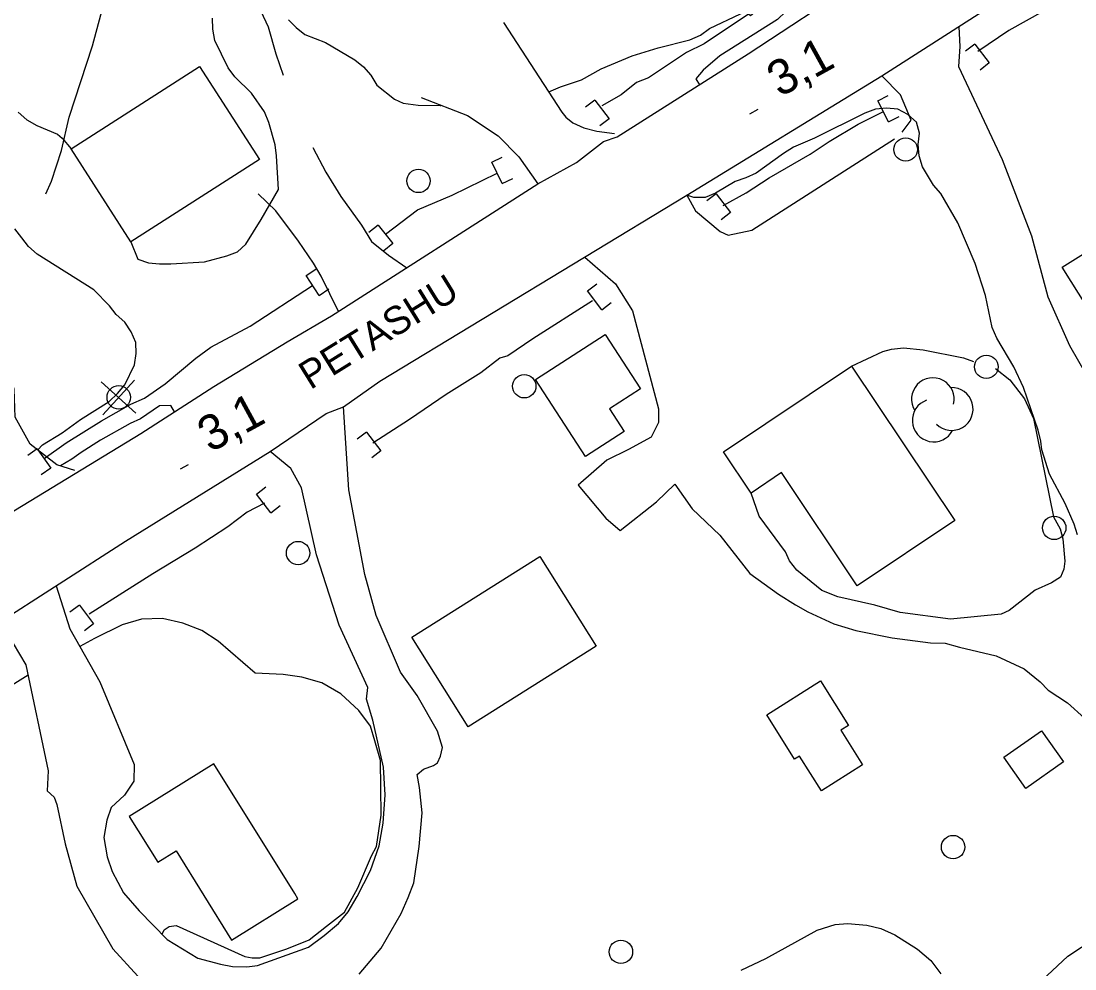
# Model space of a CAD drawing. Extents: x 336540 to 340074, y 5572036 to 5573747.
# Drawn here: x 338506.3 to 338596.3, y 5572680.3 to 5572761.3 of the extents above; entities that cross this region are included whole.
import ezdxf

# ---------------------------------------------------------------- set-up
doc = ezdxf.new("R2010")
doc.units = 0
for name, color, linetype in [('Niveau 15', 7, 'Continuous'), ('Niveau 19', 7, 'Continuous'), ('Niveau 2', 7, 'Continuous'), ('Niveau 21', 7, 'Continuous'), ('Niveau 22', 7, 'Continuous'), ('Niveau 26', 7, 'Continuous'), ('Niveau 3', 7, 'Continuous'), ('Niveau 31', 7, 'Continuous'), ('Niveau 36', 7, 'Continuous'), ('Niveau 4', 7, 'Continuous'), ('Niveau 44', 7, 'Continuous')]:
    doc.layers.add(name, color=color, linetype=linetype)

msp = doc.modelspace()

# ---------------------------------------------------------------- linework, layer by layer
at = {"layer": 'Niveau 19'}
for points in [[(338547.53, 5572761.21), (338552.52, 5572753.54), (338552.86, 5572753.12), (338553.46, 5572752.62), (338554.38, 5572752.19), (338555.51, 5572751.91), (338557.02, 5572751.71)], [(338586.44, 5572760.83), (338586.51, 5572759.15), (338586.41, 5572757.45), (338590.14, 5572749.48), (338592.63, 5572742.96), (338594.04, 5572737.77), (338595.9, 5572733.61), (338599.39, 5572727.5), (338602.98, 5572722.39)], [(338581.58, 5572751.82), (338582.37, 5572752.86), (338581.44, 5572755.03), (338579.84, 5572756.65)], [(338540.5, 5572754.78), (338544.45, 5572753.26), (338547.08, 5572751.51), (338548.84, 5572749.71), (338550.46, 5572747.41)], [(338563.2, 5572746.44), (338563.94, 5572745.11), (338566.04, 5572743.33), (338566.73, 5572743.04), (338568.74, 5572743.45), (338580.94, 5572751.27)], [(338531.22, 5572750.53), (338532.33, 5572748.41), (338533.63, 5572746.34), (338535.39, 5572743.89), (338536.24, 5572742.48), (338537.69, 5572741.32), (338539.27, 5572740.23)], [(338533.41, 5572736.5), (338531.93, 5572739.52), (338531.29, 5572740.63), (338530.01, 5572742.52), (338528.07, 5572745.11), (338526.55, 5572746.56)], [(338554.46, 5572741.14), (338557.09, 5572738.88), (338558.55, 5572736.57), (338560.78, 5572728.19), (338560.77, 5572727.03), (338560.14, 5572725.77), (338558.2, 5572724.71), (338556.35, 5572723.82), (338553.91, 5572721.68), (338556.28, 5572718.85), (338557.48, 5572717.81), (338560.6, 5572720.25), (338562.17, 5572721.76)], [(338510.9, 5572722.93), (338509.36, 5572723.41), (338507.08, 5572725.18), (338505.8, 5572727.49), (338505.7, 5572729.86), (338504.73, 5572732.71), (338504.01, 5572733.68)], [(338577.27, 5572731.84), (338579.93, 5572733.1), (338580.69, 5572733.3), (338581.69, 5572733.39), (338583.38, 5572733.23), (338586.82, 5572732.54), (338587.68, 5572732.23)], [(338589.57, 5572731.65), (338590.79, 5572730.68), (338592.05, 5572729.05), (338592.8, 5572727.37), (338594.51, 5572718.97)], [(338535.18, 5572679.89), (338537.07, 5572682.11), (338538.78, 5572685.07), (338539.37, 5572686.44), (338539.86, 5572687.69), (338540.31, 5572690.79), (338540.58, 5572693.68), (338540.35, 5572695.83), (338540.14, 5572696.96), (338540.69, 5572697.42), (338541.53, 5572697.72), (338541.87, 5572697.96), (338542.14, 5572698.52), (338542.3, 5572699.26), (338541.88, 5572700.66), (338540.15, 5572703.71), (338538.73, 5572705.69), (338536.65, 5572710.53), (338535.66, 5572714.04), (338534.32, 5572721.28), (338533.86, 5572728.37)], [(338509.31, 5572713.08), (338510.47, 5572709.39), (338513.02, 5572704.88), (338515.96, 5572697.8), (338515.93, 5572696.39), (338515.13, 5572695.18), (338513.99, 5572694.13), (338513.62, 5572693.05), (338513.38, 5572691.57), (338513.66, 5572689.93), (338514.08, 5572688.65), (338515.04, 5572686.85), (338516.4, 5572685.29), (338518.78, 5572682.84), (338521.41, 5572681.27), (338523.34, 5572680.74), (338524.36, 5572680.54), (338525.6, 5572680.51), (338526.5, 5572680.64), (338530.87, 5572682.2), (338532.21, 5572683.19), (338533.43, 5572684.23), (338534.26, 5572685.21), (338535.02, 5572686.52), (338536.15, 5572688.75), (338536.89, 5572690.85), (338537.24, 5572692.78), (338537.41, 5572695.21), (338537.26, 5572697.57), (338536.37, 5572701.59), (338535.83, 5572703.38), (338535.92, 5572704.39), (338533.48, 5572709.71), (338531.54, 5572715.73), (338530.27, 5572721.44), (338529.35, 5572723.09), (338527.58, 5572724.54)], [(338562.17, 5572721.76), (338563.63, 5572719.65), (338566.01, 5572717.4), (338568.58, 5572714.12), (338571.03, 5572712.37), (338572.46, 5572711.45), (338573.54, 5572710.85), (338575.76, 5572709.83), (338577.63, 5572709.25), (338580.74, 5572708.64), (338584.01, 5572708.21), (338585.26, 5572708.18), (338586.5, 5572707.82), (338589.61, 5572707.1), (338592, 5572705.97), (338593.37, 5572704.87), (338594.06, 5572704.16), (338595.71, 5572703.07), (338597.18, 5572701.76)], [(338594.51, 5572718.97), (338595.09, 5572717.93), (338595.33, 5572717.09), (338595.5, 5572715.17), (338595.4, 5572714.49), (338595.13, 5572713.81), (338594.35, 5572713.34), (338592.95, 5572712.69), (338590.74, 5572710.95), (338590.06, 5572710.65), (338585.73, 5572710.22), (338581.43, 5572710.8), (338579.24, 5572711.42), (338576.08, 5572712.13), (338574.72, 5572712.67), (338572.6, 5572714.42), (338571.97, 5572715.2), (338571.62, 5572715.98), (338569.36, 5572719.03), (338568.68, 5572721)], [(338505.63, 5572708.15), (338506.71, 5572706.33), (338508.63, 5572697.27), (338508.54, 5572695.56), (338509.14, 5572695.01), (338509.37, 5572694.39), (338510.06, 5572691.03), (338511.07, 5572687.42), (338514.14, 5572682.06), (338516.29, 5572679.73)]]:
    msp.add_lwpolyline(points, dxfattribs=at)
at = {"layer": 'Niveau 2'}
for points in [[(338551.4, 5572755.27), (338552.4, 5572755.69), (338554.2, 5572756.29), (338555.88, 5572757.23), (338558.51, 5572758.36), (338560.75, 5572759.03), (338563.45, 5572759.71), (338564.35, 5572760.12), (338565.13, 5572760.7), (338567.76, 5572761.94), (338569.55, 5572762.66), (338571.46, 5572763.1), (338571.65, 5572762.14), (338570.93, 5572761.45), (338566.01, 5572758.35), (338564.57, 5572757.14), (338563.96, 5572756.39), (338564.26, 5572755.86)], [(338515.68, 5572742.45), (338516.27, 5572740.98), (338517.18, 5572740.66), (338518.14, 5572740.57), (338519.1, 5572740.59), (338521.97, 5572740.76), (338523.88, 5572741.26), (338524.78, 5572741.61), (338525.5, 5572742.25), (338526.82, 5572744.36), (338528.29, 5572746.93), (338528.13, 5572749.8), (338528, 5572750.76), (338527.46, 5572752.66), (338527.1, 5572753.56), (338526, 5572755.17), (338524.57, 5572756.55), (338523.99, 5572757.32), (338522.87, 5572759.67), (338522.69, 5572760.62), (338522.67, 5572761.58)], [(338529.16, 5572761.44), (338529.8, 5572760.78), (338530.54, 5572760.17), (338532.3, 5572759.48), (338534.81, 5572758.01), (338535.56, 5572757.41), (338536.19, 5572756.69), (338536.71, 5572755.85), (338538.2, 5572754.65), (338538.94, 5572754.32), (338540.24, 5572754.13), (338542.1, 5572754.11), (338542.16, 5572754.12)], [(338596.57, 5572717.43), (338596.28, 5572718.33), (338595.51, 5572720.11), (338594.17, 5572722.62), (338593.51, 5572724.69), (338593.44, 5572725.42), (338593.2, 5572726.37), (338591.96, 5572730.01), (338591.13, 5572731.79), (338589.68, 5572734.24), (338589.27, 5572735.13), (338588.72, 5572737.88), (338587.82, 5572740.62), (338586.35, 5572744.09), (338584.9, 5572746.59), (338584.26, 5572747.31), (338583.33, 5572748.87), (338583.04, 5572749.82), (338582.96, 5572750.78), (338583.06, 5572751.74), (338582.82, 5572752.69), (338582.07, 5572753.35), (338581.22, 5572753.78), (338580.26, 5572753.87), (338579.3, 5572753.8), (338578.4, 5572753.44), (338574.09, 5572751.31), (338572.3, 5572750.54), (338571.46, 5572750.02), (338569.12, 5572748.33), (338568.23, 5572747.92), (338567.33, 5572747.62), (338565.65, 5572746.62), (338564.76, 5572746.26), (338563.8, 5572746.24), (338563.2, 5572746.44)], [(338506.05, 5572753.55), (338506.8, 5572752.89), (338507.65, 5572752.4), (338509.42, 5572751.65), (338509.82, 5572751.32), (338510.58, 5572750.41)], [(338507.74, 5572724.68), (338508.14, 5572725.13), (338509.82, 5572726.13), (338511.38, 5572727.29), (338513.83, 5572728.81), (338514.55, 5572729.5), (338515.16, 5572730.24), (338515.98, 5572731.95), (338516.13, 5572732.91), (338516.11, 5572733.87), (338515.7, 5572734.76), (338515.18, 5572735.6), (338514.43, 5572736.26), (338513.86, 5572736.98), (338512.53, 5572738.36), (338507.68, 5572741.41), (338506.94, 5572742.07), (338506.36, 5572742.79), (338505.78, 5572743.57)], [(338519.41, 5572727.94), (338519.09, 5572728.47), (338518.13, 5572728.45), (338516.51, 5572727.34), (338515.62, 5572726.93), (338513.1, 5572725.52), (338511.43, 5572724.47), (338510.65, 5572723.89), (338509.66, 5572723.32)], [(338518.35, 5572683.31), (338518.54, 5572683.68), (338518.96, 5572683.96), (338519.55, 5572684.04), (338525.42, 5572681.4), (338526.04, 5572681.28), (338526.7, 5572681.29), (338529.01, 5572682.05), (338530.93, 5572682.82), (338532.41, 5572683.98), (338533.94, 5572685.2), (338535.09, 5572687.27), (338536.24, 5572689.99), (338536.66, 5572690.81), (338537.08, 5572693.48), (338537, 5572698.16), (338536.54, 5572699.84), (338536.16, 5572701.07), (338535.17, 5572702.41), (338533.62, 5572703.84), (338531.99, 5572704.77), (338530.29, 5572705.27), (338528.7, 5572705.49), (338526.31, 5572705.61), (338523.14, 5572708.33), (338521.74, 5572709.24), (338520.12, 5572709.89), (338518.38, 5572710.27), (338516.6, 5572710.23), (338514.93, 5572709.73), (338512.57, 5572708.56), (338511.31, 5572707.89)], [(338506.9, 5572705.43), (338504.06, 5572703.66), (338499.36, 5572700.34), (338495.38, 5572697.03), (338494.91, 5572696.74), (338494.51, 5572696.61), (338494, 5572696.78)], [(338567.82, 5572680.23), (338569.95, 5572681.23), (338574.33, 5572683.65), (338575.87, 5572684.14), (338576.91, 5572684.22), (338578.56, 5572684.09), (338579.76, 5572683.78), (338580.96, 5572683.24), (338582.91, 5572682.04), (338584.04, 5572681.06), (338584.89, 5572679.92)]]:
    msp.add_lwpolyline(points, dxfattribs=at)
at = {"layer": 'Niveau 21'}
for points in [[(338452.08, 5572686), (338470.72, 5572697.5), (338477.79, 5572702.2), (338489.98, 5572709.68), (338505.16, 5572719.16), (338516.53, 5572726.09), (338522.77, 5572730.1), (338529.04, 5572733.93), (338532.84, 5572736.14), (338550.46, 5572747.41), (338553.77, 5572749.25), (338556.06, 5572751.03), (338557.23, 5572751.42), (338568.43, 5572758.52), (338577.81, 5572764.7)], [(338454.45, 5572678.47), (338477.84, 5572693.22), (338496.28, 5572705.04), (338503.86, 5572709.6), (338515.22, 5572716.89), (338527.58, 5572724.54), (338532.36, 5572727.8), (338533.86, 5572728.37), (338536.97, 5572730.55), (338563.2, 5572746.44), (338579.84, 5572756.65), (338592.04, 5572764.47)]]:
    msp.add_lwpolyline(points, dxfattribs=at)
at = {"layer": 'Niveau 22'}
for points in [[(338508.41, 5572746.57), (338508.91, 5572747.65), (338509.76, 5572750.27), (338510.41, 5572753.11), (338512.41, 5572759.2), (338514.54, 5572767.18), (338516.85, 5572774.35), (338517.52, 5572776.69), (338519.8, 5572773.57), (338522.14, 5572770.79), (338523.85, 5572768.45), (338527.41, 5572760.82), (338528.07, 5572758.52), (338528.7, 5572756.69)], [(338568.44, 5572631.3), (338565.14, 5572633.14), (338561.22, 5572635.74), (338558.39, 5572638.02), (338556.63, 5572640.05), (338554.52, 5572642.26), (338551.82, 5572645.37), (338549.41, 5572648.54), (338557.8, 5572652.91), (338559.39, 5572653.91), (338562.79, 5572655.81), (338563.74, 5572656.39), (338566.1, 5572658.12), (338570.7, 5572660.99), (338573.33, 5572662.73), (338577.19, 5572666.02), (338578.96, 5572667.78), (338581.15, 5572669.66), (338582.93, 5572671.33), (338588.12, 5572675.46), (338591.75, 5572677.95), (338593.97, 5572679.77), (338595.74, 5572681.42), (338599.16, 5572683.68)]]:
    msp.add_lwpolyline(points, dxfattribs=at)
at = {"layer": 'Niveau 26'}
for p, q in [((338587.81, 5572759.35), (338587.01, 5572758.74)), ((338587.81, 5572759.35), (338589.03, 5572757.75)), ((338589.03, 5572757.75), (338588.24, 5572757.14)), ((338555.32, 5572754.57), (338554.52, 5572753.96)), ((338555.32, 5572754.57), (338556.54, 5572752.97)), ((338579.51, 5572754.5), (338580.4, 5572754.96)), ((338580.43, 5572752.7), (338579.51, 5572754.5)), ((338556.54, 5572752.97), (338555.75, 5572752.36)), ((338580.43, 5572752.7), (338581.32, 5572753.16)), ((338546.53, 5572749.26), (338547.42, 5572749.7)), ((338547.41, 5572747.44), (338546.53, 5572749.26)), ((338547.41, 5572747.44), (338548.31, 5572747.88)), ((338565.69, 5572746.56), (338564.89, 5572745.95)), ((338565.69, 5572746.56), (338566.91, 5572744.96)), ((338566.91, 5572744.96), (338566.12, 5572744.35)), ((338536.8, 5572743.88), (338536.03, 5572743.25)), ((338536.8, 5572743.88), (338538.07, 5572742.31)), ((338538.07, 5572742.31), (338537.3, 5572741.68)), ((338530.66, 5572739.58), (338531.49, 5572740.12)), ((338531.76, 5572737.88), (338530.66, 5572739.58)), ((338531.76, 5572737.88), (338532.6, 5572738.43)), ((338554.71, 5572738.26), (338555.5, 5572738.87)), ((338555.93, 5572736.66), (338554.71, 5572738.26)), ((338555.93, 5572736.66), (338556.73, 5572737.27)), ((338535.83, 5572726.21), (338535.03, 5572725.6)), ((338535.83, 5572726.21), (338537.05, 5572724.61)), ((338507.68, 5572724.78), (338506.87, 5572724.2)), ((338507.68, 5572724.78), (338508.85, 5572723.13)), ((338537.05, 5572724.61), (338536.26, 5572724)), ((338508.85, 5572723.13), (338508.03, 5572722.55)), ((338526.43, 5572720.91), (338527.22, 5572721.52)), ((338527.65, 5572719.31), (338526.43, 5572720.91)), ((338527.65, 5572719.31), (338528.45, 5572719.92)), ((338511.28, 5572711.43), (338510.48, 5572710.82)), ((338511.28, 5572711.43), (338512.5, 5572709.83)), ((338512.5, 5572709.83), (338511.71, 5572709.22))]:
    msp.add_line(p, q, dxfattribs=at)
at = {"layer": 'Niveau 3'}
for p, q in [((338568.58, 5572753.4), (338569.28, 5572753.79)), ((338519.91, 5572723.06), (338520.61, 5572723.45))]:
    msp.add_line(p, q, dxfattribs=at)
at = {"layer": 'Niveau 31'}
for points in [[(338526.66, 5572749.48), (338515.68, 5572742.45), (338510.58, 5572750.41), (338521.56, 5572757.44), (338526.66, 5572749.48)], [(338602.87, 5572745.04), (338608.52, 5572736.02), (338602.17, 5572732.05), (338598.67, 5572737.64), (338597.42, 5572736.86), (338595.27, 5572740.3), (338602.87, 5572745.04)], [(338554.53, 5572724.13), (338550.26, 5572730.69), (338556.2, 5572734.55), (338559.23, 5572729.89), (338556.59, 5572728.18), (338557.83, 5572726.26), (338554.53, 5572724.13)], [(338577.27, 5572731.84), (338586.08, 5572718.64), (338577.75, 5572713.08), (338571.29, 5572722.75), (338568.68, 5572721), (338566.33, 5572724.51), (338577.27, 5572731.84)], [(338555.44, 5572707.92), (338544.5, 5572701.03), (338539.68, 5572708.68), (338550.63, 5572715.57), (338555.44, 5572707.92)], [(338574.6, 5572704.94), (338577, 5572701.15), (338576.34, 5572700.73), (338578.21, 5572697.79), (338574.7, 5572695.56), (338572.82, 5572698.53), (338572.39, 5572698.26), (338570.01, 5572702.05), (338574.6, 5572704.94)], [(338595.38, 5572698.02), (338592.16, 5572695.75), (338590.28, 5572698.42), (338593.5, 5572700.69), (338595.38, 5572698.02)], [(338529.68, 5572686.77), (338522.78, 5572697.85), (338515.55, 5572693.35), (338517.98, 5572689.45), (338519.54, 5572690.42), (338524.28, 5572682.8), (338529.95, 5572686.33), (338529.68, 5572686.77)]]:
    msp.add_lwpolyline(points, dxfattribs=at)
at = {"layer": 'Niveau 36'}
for p, q in [((338516.12, 5572727.82), (338513.15, 5572730.51)), ((338513.29, 5572727.68), (338515.98, 5572730.65))]:
    msp.add_line(p, q, dxfattribs=at)
for centre in [(338581.889, 5572750.351), (338540.259, 5572747.661), (338588.779, 5572731.781), (338549.299, 5572730.121), (338514.643, 5572729.175), (338594.579, 5572718.021), (338529.969, 5572715.871), (338585.939, 5572690.751), (338557.556, 5572681.802)]:
    msp.add_circle(centre, 1, dxfattribs=at)
at = {"layer": 'Niveau 4'}
for points in [[(338604.7, 5572768.92), (338601.9, 5572767.45), (338599.92, 5572766), (338598.76, 5572765.45), (338595.63, 5572763.62), (338593.66, 5572762.17), (338590.69, 5572760.51), (338588.06, 5572758.71)], [(338574.88, 5572765.75), (338569.93, 5572762.83), (338568.63, 5572761.77), (338568.45, 5572761.92), (338564.66, 5572759.38), (338563.17, 5572758.64), (338559.9, 5572756.46), (338558.89, 5572756.08), (338557.57, 5572755.02), (338555.93, 5572754.08)], [(338566.28, 5572745.55), (338568.26, 5572746.66), (338570.23, 5572747.93), (338573.72, 5572749.95), (338575.35, 5572751.03), (338577.84, 5572752.5), (338579.98, 5572753.6)], [(338537.43, 5572743.11), (338540.18, 5572745.19), (338543.15, 5572746.44), (338546.97, 5572748.34)], [(338508.26, 5572723.96), (338510.16, 5572725.3), (338513.17, 5572727.17), (338515.68, 5572728.58), (338516.86, 5572729.11), (338518.6, 5572730.32), (338521.23, 5572732.52), (338522.51, 5572733.45), (338525.87, 5572735.26), (338531.21, 5572738.72)], [(338555.12, 5572737.43), (338550.03, 5572734.17), (338547.89, 5572732.71), (338547.21, 5572732.52), (338545.58, 5572731.27), (338542.61, 5572729.43), (338539.48, 5572727.27), (338536.36, 5572725.26)], [(338527.11, 5572720.12), (338525.62, 5572719.37), (338523.97, 5572718.11), (338521.18, 5572716.3), (338517.55, 5572714.1), (338512.12, 5572710.65)]]:
    msp.add_lwpolyline(points, dxfattribs=at)
at = {"layer": 'Niveau 44'}
for centre, start, end in [((338584.212, 5572729.015), 346.48575, 212.17434), ((338585.825, 5572728.177), 224.63956, 92.09664), ((338584.282, 5572727.199), 109.30725, 331.99161)]:
    msp.add_arc(centre, 1.827, start, end, dxfattribs=at)

# ---------------------------------------------------------------- texts
at = {"layer": 'Niveau 15'}
msp.add_text('PETASHU', height=2.4, rotation=31.81078, dxfattribs=at).set_placement((338531.02, 5572729.78))
at = {"layer": 'Niveau 3'}
for rotation, p in [(28.93807, (338571.13, 5572754.77)), (28.63648, (338522.46, 5572724.41))]:
    msp.add_text('3,1    ', height=3, rotation=rotation, dxfattribs=at).set_placement(p)

doc.saveas('drawing.dxf')
